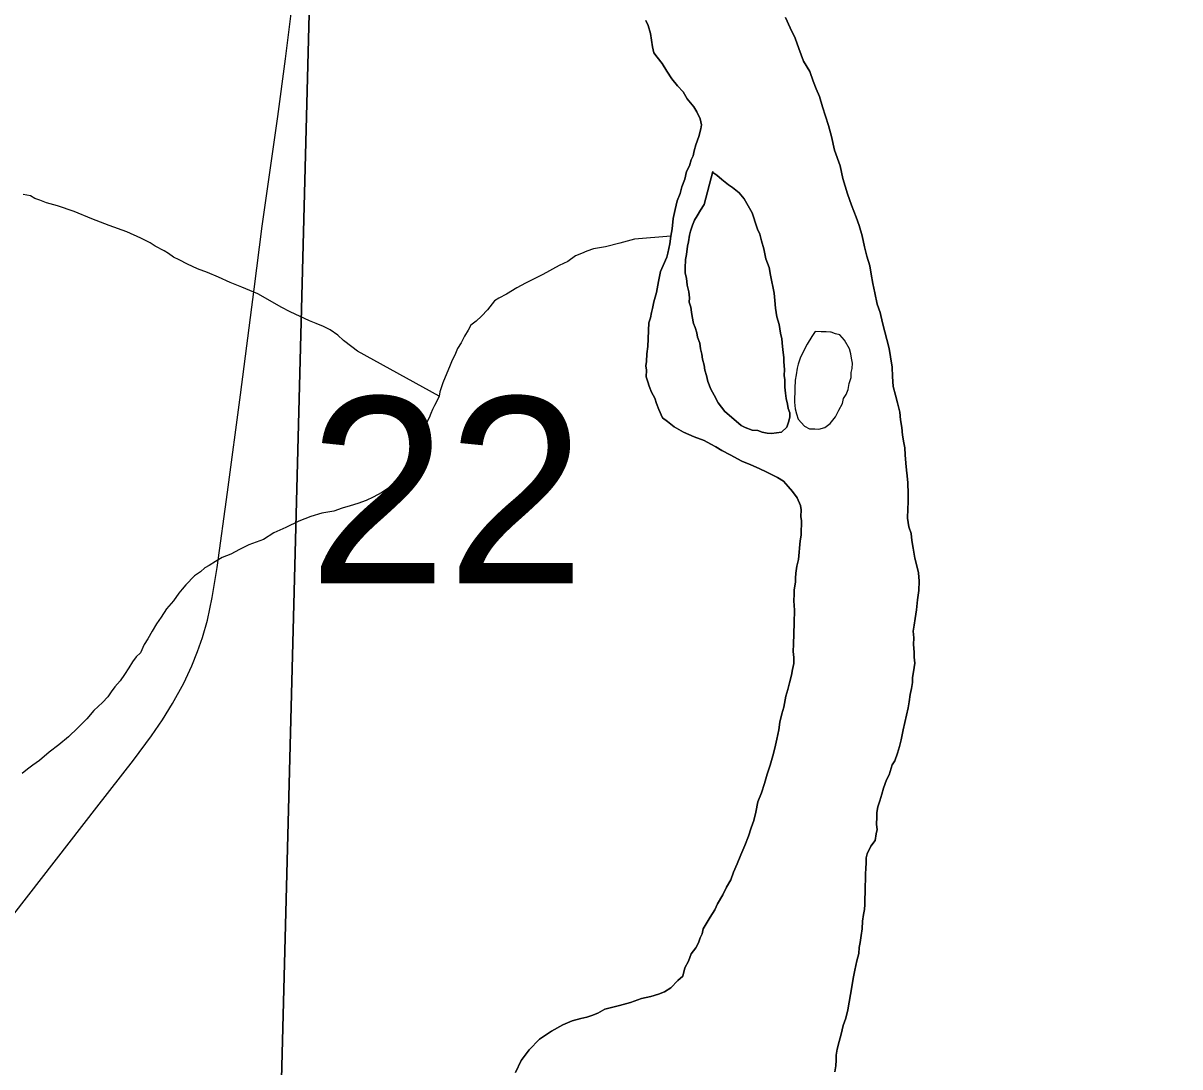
# Model space of a CAD drawing. Extents: x 2.4 to 73.1, y 4.5 to 25.6.
# Drawn here: x 34.9553 to 35.2154, y 21.0807 to 21.3153 of the extents above; entities that cross this region are included whole.
import ezdxf

# ---------------------------------------------------------------- set-up
doc = ezdxf.new("R2010")
doc.units = 0
for name, color, linetype in [('GM_X_Major_River', 7, 'Continuous'), ('GM_X_Minor_River', 7, 'Continuous'), ('GM_X_Section', 7, 'Continuous'), ('GM_X_Section_Text', 7, 'Continuous'), ('GM_X_State_Route', 7, 'Continuous')]:
    doc.layers.add(name, color=color, linetype=linetype)

msp = doc.modelspace()

# ---------------------------------------------------------------- linework, layer by layer
at = {"layer": 'GM_X_Major_River'}
for points in [[(35.0953, 21.31592), (35.09583, 21.31476), (35.09635, 21.31303), (35.09682, 21.30997), (35.09716, 21.30863), (35.09789, 21.30765), (35.09899, 21.30629), (35.10008, 21.30454), (35.10116, 21.30279), (35.10245, 21.30123), (35.10373, 21.29985), (35.10464, 21.2983), (35.1061, 21.29654), (35.10683, 21.29537), (35.10754, 21.29383), (35.10788, 21.29249), (35.10766, 21.29154), (35.10722, 21.28984), (35.10659, 21.28796), (35.10617, 21.28665), (35.10594, 21.28551), (35.10553, 21.28457), (35.10511, 21.28326), (35.1045, 21.28194), (35.10406, 21.28025), (35.10344, 21.27856), (35.10301, 21.27705), (35.10238, 21.27536), (35.10194, 21.27347), (35.10149, 21.27139), (35.10123, 21.26912), (35.10098, 21.26741), (35.10074, 21.26571), (35.10029, 21.26363), (35.10007, 21.26269), (35.09925, 21.26081), (35.09864, 21.2595), (35.09818, 21.25723), (35.09772, 21.25477), (35.09709, 21.2527), (35.09685, 21.25119), (35.09663, 21.25025), (35.0964, 21.24911), (35.09598, 21.24798), (35.09581, 21.24266), (35.09557, 21.24096), (35.09551, 21.23925), (35.09529, 21.23831), (35.09545, 21.23735), (35.09541, 21.23583), (35.09575, 21.23468), (35.0961, 21.23371), (35.09663, 21.23236), (35.09735, 21.23101), (35.09769, 21.22986), (35.09822, 21.22851), (35.09911, 21.22657), (35.10023, 21.22578), (35.10171, 21.22459), (35.10377, 21.22338), (35.10621, 21.22234), (35.10847, 21.22151), (35.10997, 21.2207), (35.11109, 21.22009), (35.1124, 21.21929), (35.11427, 21.21827), (35.11689, 21.21686), (35.11896, 21.21603), (35.12083, 21.2152), (35.12252, 21.21439), (35.12346, 21.21397)], [(35.12346, 21.21397), (35.12252, 21.21439), (35.12083, 21.2152), (35.11896, 21.21603), (35.11689, 21.21686), (35.11427, 21.21827), (35.1124, 21.21929), (35.11109, 21.22009), (35.10997, 21.2207), (35.10847, 21.22151), (35.10621, 21.22234), (35.10377, 21.22338), (35.10171, 21.22459), (35.10023, 21.22578), (35.09911, 21.22657), (35.09822, 21.22851), (35.09769, 21.22986), (35.09735, 21.23101), (35.09663, 21.23236), (35.0961, 21.23371), (35.09575, 21.23468), (35.09541, 21.23583), (35.09545, 21.23735), (35.09529, 21.23831), (35.09551, 21.23925), (35.09557, 21.24096), (35.09581, 21.24266), (35.09598, 21.24798), (35.0964, 21.24911), (35.09663, 21.25025), (35.09685, 21.25119), (35.09709, 21.2527), (35.09772, 21.25477), (35.09818, 21.25723), (35.09864, 21.2595), (35.09925, 21.26081), (35.10007, 21.26269), (35.10029, 21.26363), (35.10074, 21.26571), (35.10098, 21.26741), (35.10123, 21.26912), (35.10149, 21.27139), (35.10194, 21.27347), (35.10238, 21.27536), (35.10301, 21.27705), (35.10344, 21.27856), (35.10406, 21.28025), (35.1045, 21.28194), (35.10511, 21.28326), (35.10553, 21.28457), (35.10594, 21.28551), (35.10617, 21.28665), (35.10659, 21.28796), (35.10722, 21.28984), (35.10766, 21.29154), (35.10788, 21.29249), (35.10754, 21.29383), (35.10683, 21.29537), (35.1061, 21.29654), (35.10464, 21.2983), (35.10373, 21.29985), (35.10245, 21.30123), (35.10116, 21.30279), (35.10008, 21.30454), (35.09899, 21.30629), (35.09789, 21.30765), (35.09716, 21.30863), (35.09682, 21.30997), (35.09635, 21.31303), (35.09583, 21.31476), (35.0953, 21.31592)], [(35.14854, 21.24796), (35.14804, 21.25026), (35.14734, 21.25218), (35.14685, 21.25467), (35.14635, 21.25678), (35.14603, 21.25889), (35.14571, 21.2608), (35.14502, 21.26291), (35.14452, 21.26502), (35.14402, 21.26751), (35.14334, 21.26982), (35.14264, 21.27174), (35.14158, 21.27444), (35.14071, 21.27694), (35.13967, 21.2804), (35.13901, 21.28328), (35.13778, 21.28674), (35.13712, 21.28981), (35.13644, 21.2923), (35.13574, 21.29442), (35.13505, 21.29654), (35.13436, 21.29884), (35.13365, 21.30058), (35.13295, 21.30231), (35.13225, 21.30443), (35.1308, 21.30676), (35.12975, 21.30965), (35.12888, 21.31196), (35.12781, 21.31428), (35.12674, 21.31659)], [(35.12674, 21.31659), (35.12781, 21.31428), (35.12888, 21.31196), (35.12975, 21.30965), (35.1308, 21.30676), (35.13225, 21.30443), (35.13295, 21.30231), (35.13365, 21.30058), (35.13436, 21.29884), (35.13505, 21.29654), (35.13574, 21.29442), (35.13644, 21.2923), (35.13712, 21.28981), (35.13778, 21.28674), (35.13901, 21.28328), (35.13967, 21.2804), (35.14071, 21.27694), (35.14158, 21.27444), (35.14264, 21.27174), (35.14334, 21.26982), (35.14402, 21.26751), (35.14452, 21.26502), (35.14502, 21.26291), (35.14571, 21.2608), (35.14603, 21.25889), (35.14635, 21.25678), (35.14685, 21.25467), (35.14734, 21.25218), (35.14804, 21.25026), (35.14854, 21.24796)], [(35.1104, 21.28194), (35.10845, 21.27459), (35.10765, 21.27328), (35.10684, 21.27198), (35.10624, 21.27104), (35.10583, 21.26992), (35.1054, 21.2686), (35.10518, 21.26765), (35.10494, 21.26614), (35.10472, 21.2652), (35.10447, 21.2633), (35.10425, 21.26217), (35.10418, 21.26027), (35.10415, 21.25913), (35.10449, 21.25798), (35.10463, 21.25645), (35.10497, 21.25492), (35.10511, 21.25358), (35.10508, 21.25263), (35.10543, 21.25148), (35.10558, 21.25033), (35.10574, 21.24937), (35.10607, 21.24784), (35.10642, 21.24688), (35.10677, 21.24573), (35.10693, 21.24477), (35.10745, 21.24342), (35.1076, 21.24208), (35.10795, 21.24093), (35.1081, 21.23978), (35.10844, 21.23844), (35.10859, 21.23729), (35.10894, 21.23614), (35.10927, 21.2348), (35.10998, 21.23306), (35.1107, 21.23171), (35.11159, 21.22997), (35.11306, 21.22802), (35.11565, 21.22584), (35.11676, 21.22485), (35.1177, 21.22444), (35.11921, 21.22382), (35.12054, 21.22377), (35.12148, 21.22336), (35.12261, 21.22313), (35.12356, 21.2231)], [(35.1104, 21.28194), (35.11039, 21.28175), (35.11133, 21.28115), (35.11244, 21.28016), (35.11392, 21.27897), (35.11485, 21.27837), (35.11634, 21.27718), (35.11744, 21.27581), (35.11834, 21.27426), (35.11924, 21.27271), (35.11959, 21.27155), (35.11994, 21.27059), (35.12046, 21.26905), (35.121, 21.26789), (35.12133, 21.26636), (35.12184, 21.26463), (35.12234, 21.26233), (35.12304, 21.26041), (35.12337, 21.25868), (35.12419, 21.25466), (35.12433, 21.25295), (35.12446, 21.25123), (35.12478, 21.24932), (35.1253, 21.24759), (35.12562, 21.24567), (35.12595, 21.24433), (35.12609, 21.24261), (35.12624, 21.24128), (35.12639, 21.24013), (35.12636, 21.23918), (35.1265, 21.23746), (35.12646, 21.23613), (35.12662, 21.23518), (35.12656, 21.23347), (35.12671, 21.23213), (35.12686, 21.23098), (35.1272, 21.22964), (35.12736, 21.22868), (35.12771, 21.22772), (35.12768, 21.22677), (35.12745, 21.22564), (35.12703, 21.22451), (35.12586, 21.22341), (35.12471, 21.22326), (35.12356, 21.2231), (35.12261, 21.22313), (35.12148, 21.22336), (35.12054, 21.22377), (35.11921, 21.22382), (35.1177, 21.22444), (35.11676, 21.22485), (35.11565, 21.22584), (35.11306, 21.22802), (35.11159, 21.22997), (35.1107, 21.23171), (35.10998, 21.23306), (35.10927, 21.2348), (35.10894, 21.23614), (35.10859, 21.23729), (35.10844, 21.23844), (35.1081, 21.23978), (35.10795, 21.24093), (35.1076, 21.24208), (35.10745, 21.24342), (35.10693, 21.24477), (35.10677, 21.24573), (35.10642, 21.24688), (35.10607, 21.24784), (35.10574, 21.24937), (35.10558, 21.25033), (35.10543, 21.25148), (35.10508, 21.25263), (35.10511, 21.25358), (35.10497, 21.25492), (35.10463, 21.25645), (35.10449, 21.25798), (35.10415, 21.25913), (35.10418, 21.26027), (35.10425, 21.26217), (35.10447, 21.2633), (35.10472, 21.2652), (35.10494, 21.26614), (35.10518, 21.26765), (35.1054, 21.2686), (35.10583, 21.26992), (35.10624, 21.27104), (35.10684, 21.27198), (35.10765, 21.27328), (35.10845, 21.27459), (35.1104, 21.28194)], [(35.12356, 21.2231), (35.12471, 21.22326), (35.12586, 21.22341), (35.12703, 21.22451), (35.12745, 21.22564), (35.12768, 21.22677), (35.12771, 21.22772), (35.12736, 21.22868), (35.1272, 21.22964), (35.12686, 21.23098), (35.12671, 21.23213), (35.12656, 21.23347), (35.12662, 21.23518), (35.12646, 21.23613), (35.1265, 21.23746), (35.12636, 21.23918), (35.12639, 21.24013), (35.12624, 21.24128), (35.12609, 21.24261), (35.12595, 21.24433), (35.12562, 21.24567), (35.1253, 21.24759), (35.12478, 21.24932), (35.12446, 21.25123), (35.12433, 21.25295), (35.12419, 21.25466), (35.12337, 21.25868), (35.12304, 21.26041), (35.12234, 21.26233), (35.12184, 21.26463), (35.12133, 21.26636), (35.121, 21.26789), (35.12046, 21.26905), (35.11994, 21.27059), (35.11959, 21.27155), (35.11924, 21.27271), (35.11834, 21.27426), (35.11744, 21.27581), (35.11634, 21.27718), (35.11485, 21.27837), (35.11392, 21.27897), (35.11244, 21.28016), (35.11133, 21.28115), (35.11039, 21.28175), (35.1104, 21.28194)], [(35.13783, 21.07958), (35.13806, 21.0809), (35.13811, 21.08223), (35.13814, 21.08337), (35.13837, 21.08469), (35.13881, 21.08639), (35.13925, 21.08809), (35.13969, 21.08998), (35.14031, 21.09167), (35.14075, 21.09356), (35.14168, 21.09866), (35.14193, 21.10056), (35.14237, 21.10244), (35.14282, 21.10452), (35.14325, 21.10622), (35.1433, 21.10755), (35.14352, 21.10868), (35.14376, 21.1102), (35.144, 21.11171), (35.14405, 21.11342), (35.14429, 21.11494), (35.14452, 21.11607), (35.14456, 21.11721), (35.14459, 21.11835), (35.14465, 21.12006), (35.14469, 21.12139), (35.14473, 21.12272), (35.14477, 21.12405), (35.14482, 21.12538), (35.14485, 21.12652), (35.14489, 21.12766), (35.14511, 21.12861), (35.14592, 21.13029), (35.14692, 21.13159), (35.14716, 21.1331), (35.14738, 21.13405), (35.14722, 21.13519), (35.14728, 21.1369), (35.14731, 21.13786), (35.14754, 21.13918), (35.14796, 21.1405), (35.14839, 21.142), (35.14882, 21.14332), (35.14945, 21.1452), (35.15005, 21.14632), (35.1507, 21.14859), (35.1513, 21.14952), (35.15192, 21.15121), (35.15235, 21.15272), (35.15278, 21.15422), (35.15324, 21.15649), (35.15435, 21.1614), (35.15458, 21.16273), (35.15482, 21.16443), (35.15506, 21.16575), (35.15529, 21.16708), (35.15532, 21.16822), (35.15556, 21.16954), (35.15581, 21.17144), (35.15566, 21.17277), (35.1557, 21.17391), (35.15556, 21.17563), (35.15561, 21.17715), (35.15547, 21.17868), (35.1557, 21.18), (35.15594, 21.18151), (35.15619, 21.18341), (35.15645, 21.18568), (35.15671, 21.18777), (35.15678, 21.18986), (35.15665, 21.19176), (35.15632, 21.1933), (35.1558, 21.19503), (35.15549, 21.19732), (35.15517, 21.19904), (35.15502, 21.20057), (35.1545, 21.20211), (35.15418, 21.20402), (35.15425, 21.20611), (35.1543, 21.20763), (35.15436, 21.20953), (35.15425, 21.21201), (35.15411, 21.21353), (35.15396, 21.21487), (35.15382, 21.2164), (35.15369, 21.2183), (35.15355, 21.21983), (35.15339, 21.22098), (35.15307, 21.2227), (35.15293, 21.22442), (35.1526, 21.22614), (35.15247, 21.22786), (35.15197, 21.22997), (35.15145, 21.23169), (35.15094, 21.23361), (35.15082, 21.2359), (35.1507, 21.238), (35.15039, 21.24029), (35.15007, 21.2422), (35.14854, 21.24796)], [(35.14854, 21.24796), (35.15007, 21.2422), (35.15039, 21.24029), (35.1507, 21.238), (35.15082, 21.2359), (35.15094, 21.23361), (35.15145, 21.23169), (35.15197, 21.22997), (35.15247, 21.22786), (35.1526, 21.22614), (35.15293, 21.22442), (35.15307, 21.2227), (35.15339, 21.22098), (35.15355, 21.21983), (35.15369, 21.2183), (35.15382, 21.2164), (35.15396, 21.21487), (35.15411, 21.21353), (35.15425, 21.21201), (35.15436, 21.20953), (35.1543, 21.20763), (35.15425, 21.20611), (35.15418, 21.20402), (35.1545, 21.20211), (35.15502, 21.20057), (35.15517, 21.19904), (35.15549, 21.19732), (35.1558, 21.19503), (35.15632, 21.1933), (35.15665, 21.19176), (35.15678, 21.18986), (35.15671, 21.18777), (35.15645, 21.18568), (35.15619, 21.18341), (35.15594, 21.18151), (35.1557, 21.18), (35.15547, 21.17868), (35.15561, 21.17715), (35.15556, 21.17563), (35.1557, 21.17391), (35.15566, 21.17277), (35.15581, 21.17144), (35.15556, 21.16954), (35.15532, 21.16822), (35.15529, 21.16708), (35.15506, 21.16575), (35.15482, 21.16443), (35.15458, 21.16273), (35.15435, 21.1614), (35.15324, 21.15649), (35.15278, 21.15422), (35.15235, 21.15272), (35.15192, 21.15121), (35.1513, 21.14952), (35.1507, 21.14859), (35.15005, 21.14632), (35.14945, 21.1452), (35.14882, 21.14332), (35.14839, 21.142), (35.14796, 21.1405), (35.14754, 21.13918), (35.14731, 21.13786), (35.14728, 21.1369), (35.14722, 21.13519), (35.14738, 21.13405), (35.14716, 21.1331), (35.14692, 21.13159), (35.14592, 21.13029), (35.14511, 21.12861), (35.14489, 21.12766), (35.14485, 21.12652), (35.14482, 21.12538), (35.14477, 21.12405), (35.14473, 21.12272), (35.14469, 21.12139), (35.14465, 21.12006), (35.14459, 21.11835), (35.14456, 21.11721), (35.14452, 21.11607), (35.14429, 21.11494), (35.14405, 21.11342), (35.144, 21.11171), (35.14376, 21.1102), (35.14352, 21.10868), (35.1433, 21.10755), (35.14325, 21.10622), (35.14282, 21.10452), (35.14237, 21.10244), (35.14193, 21.10056), (35.14168, 21.09866), (35.14075, 21.09356), (35.14031, 21.09167), (35.13969, 21.08998), (35.13925, 21.08809), (35.13881, 21.08639), (35.13837, 21.08469), (35.13814, 21.08337), (35.13811, 21.08223), (35.13806, 21.0809), (35.13783, 21.07958)], [(35.13686, 21.24587), (35.13591, 21.2459), (35.13476, 21.24594), (35.13343, 21.24599), (35.13264, 21.24487), (35.13163, 21.24319), (35.13062, 21.24132), (35.13001, 21.24001), (35.12958, 21.23869), (35.12936, 21.23775), (35.12912, 21.23624), (35.1289, 21.2351), (35.12884, 21.2332), (35.12881, 21.23225), (35.12877, 21.23111), (35.12874, 21.23016), (35.12888, 21.22863), (35.12923, 21.22748), (35.12957, 21.22633), (35.13104, 21.22476), (35.13217, 21.22415), (35.13331, 21.22411)], [(35.13686, 21.24587), (35.13591, 21.2459), (35.13476, 21.24594), (35.13343, 21.24599), (35.13264, 21.24487), (35.13163, 21.24319), (35.13062, 21.24132), (35.13001, 21.24001), (35.12958, 21.23869), (35.12936, 21.23775), (35.12912, 21.23624), (35.1289, 21.2351), (35.12884, 21.2332), (35.12881, 21.23225), (35.12877, 21.23111), (35.12874, 21.23016), (35.12888, 21.22863), (35.12923, 21.22748), (35.12957, 21.22633), (35.13104, 21.22476), (35.13217, 21.22415), (35.13331, 21.22411), (35.13426, 21.22408), (35.1356, 21.22442), (35.13677, 21.22533), (35.13796, 21.22681), (35.13877, 21.22831), (35.13958, 21.2298), (35.13981, 21.23094), (35.14041, 21.23187), (35.14083, 21.233), (35.14106, 21.23432), (35.14148, 21.23564), (35.14152, 21.23678), (35.14174, 21.23772), (35.14178, 21.23886), (35.14162, 21.24001), (35.14146, 21.24097), (35.14112, 21.24212), (35.14004, 21.24406), (35.13893, 21.24523), (35.13799, 21.24546), (35.13705, 21.24587), (35.13686, 21.24587)], [(35.13331, 21.22411), (35.13426, 21.22408), (35.1356, 21.22442), (35.13677, 21.22533), (35.13796, 21.22681), (35.13877, 21.22831), (35.13958, 21.2298), (35.13981, 21.23094), (35.14041, 21.23187), (35.14083, 21.233), (35.14106, 21.23432), (35.14148, 21.23564), (35.14152, 21.23678), (35.14174, 21.23772), (35.14178, 21.23886), (35.14162, 21.24001), (35.14146, 21.24097), (35.14112, 21.24212), (35.14004, 21.24406), (35.13893, 21.24523), (35.13799, 21.24546), (35.13705, 21.24587), (35.13686, 21.24587)], [(35.12346, 21.21397), (35.12496, 21.21316), (35.12627, 21.21236), (35.12737, 21.21118), (35.12829, 21.21001), (35.12938, 21.20864), (35.13009, 21.20691), (35.13025, 21.20595), (35.1302, 21.20443), (35.13036, 21.20348), (35.13033, 21.20252), (35.1303, 21.20138), (35.13026, 21.20024), (35.13003, 21.19892), (35.1297, 21.19475), (35.12927, 21.19324), (35.12903, 21.19172), (35.129, 21.19058), (35.12897, 21.18963), (35.12872, 21.18793), (35.12869, 21.18698), (35.12864, 21.18546), (35.12877, 21.18336), (35.12868, 21.18051), (35.1286, 21.17804), (35.12853, 21.17576), (35.12847, 21.17405), (35.12862, 21.17271), (35.12858, 21.17138), (35.12834, 21.17006), (35.12811, 21.16874), (35.12767, 21.16704), (35.12725, 21.16553), (35.12682, 21.16402), (35.12636, 21.16157), (35.12593, 21.16006), (35.12549, 21.15817), (35.12524, 21.15647), (35.1248, 21.15439), (35.12435, 21.15231), (35.12391, 21.15061), (35.12328, 21.14854), (35.12264, 21.14647), (35.122, 21.1444), (35.12136, 21.14233), (35.12054, 21.14026), (35.12008, 21.13799), (35.11964, 21.13611), (35.11902, 21.13441), (35.11839, 21.13253), (35.11756, 21.13047), (35.11673, 21.1284), (35.1159, 21.12634), (35.11508, 21.12446), (35.11446, 21.12277), (35.11345, 21.12109), (35.11263, 21.11941), (35.11143, 21.11735), (35.11081, 21.11604), (35.10981, 21.11436), (35.1082, 21.11175), (35.10797, 21.11062), (35.10756, 21.10968), (35.10715, 21.10855), (35.10654, 21.10743), (35.10555, 21.10613), (35.10492, 21.10444), (35.10411, 21.10295), (35.10367, 21.10106), (35.1025, 21.10015), (35.10092, 21.09849), (35.09956, 21.09758), (35.09821, 21.09705), (35.09648, 21.09654), (35.09437, 21.09604), (35.09187, 21.09517), (35.08937, 21.09449), (35.0861, 21.09365), (35.08455, 21.09275), (35.0832, 21.09222), (35.08205, 21.09188), (35.08071, 21.09154), (35.07879, 21.09104), (35.07666, 21.09016), (35.07414, 21.08872), (35.07142, 21.0869), (35.06905, 21.08451), (35.06726, 21.0821), (35.06604, 21.07947)], [(35.06604, 21.07947), (35.06726, 21.0821), (35.06905, 21.08451), (35.07142, 21.0869), (35.07414, 21.08872), (35.07666, 21.09016), (35.07879, 21.09104), (35.08071, 21.09154), (35.08205, 21.09188), (35.0832, 21.09222), (35.08455, 21.09275), (35.0861, 21.09365), (35.08937, 21.09449), (35.09187, 21.09517), (35.09437, 21.09604), (35.09648, 21.09654), (35.09821, 21.09705), (35.09956, 21.09758), (35.10092, 21.09849), (35.1025, 21.10015), (35.10367, 21.10106), (35.10411, 21.10295), (35.10492, 21.10444), (35.10555, 21.10613), (35.10654, 21.10743), (35.10715, 21.10855), (35.10756, 21.10968), (35.10797, 21.11062), (35.1082, 21.11175), (35.10981, 21.11436), (35.11081, 21.11604), (35.11143, 21.11735), (35.11263, 21.11941), (35.11345, 21.12109), (35.11446, 21.12277), (35.11508, 21.12446), (35.1159, 21.12634), (35.11673, 21.1284), (35.11756, 21.13047), (35.11839, 21.13253), (35.11902, 21.13441), (35.11964, 21.13611), (35.12008, 21.13799), (35.12054, 21.14026), (35.12136, 21.14233), (35.122, 21.1444), (35.12264, 21.14647), (35.12328, 21.14854), (35.12391, 21.15061), (35.12435, 21.15231), (35.1248, 21.15439), (35.12524, 21.15647), (35.12549, 21.15817), (35.12593, 21.16006), (35.12636, 21.16157), (35.12682, 21.16402), (35.12725, 21.16553), (35.12767, 21.16704), (35.12811, 21.16874), (35.12834, 21.17006), (35.12858, 21.17138), (35.12862, 21.17271), (35.12847, 21.17405), (35.12853, 21.17576), (35.1286, 21.17804), (35.12868, 21.18051), (35.12877, 21.18336), (35.12864, 21.18546), (35.12869, 21.18698), (35.12872, 21.18793), (35.12897, 21.18963), (35.129, 21.19058), (35.12903, 21.19172), (35.12927, 21.19324), (35.1297, 21.19475), (35.13003, 21.19892), (35.13026, 21.20024), (35.1303, 21.20138), (35.13033, 21.20252), (35.13036, 21.20348), (35.1302, 21.20443), (35.13025, 21.20595), (35.13009, 21.20691), (35.12938, 21.20864), (35.12829, 21.21001), (35.12737, 21.21118), (35.12627, 21.21236), (35.12496, 21.21316), (35.12346, 21.21397)]]:
    msp.add_lwpolyline(points, dxfattribs=at)
at = {"layer": 'GM_X_Minor_River'}
for points in [[(35.0488, 21.23147), (35.03046, 21.24159), (35.02916, 21.24258), (35.0273, 21.24397), (35.02601, 21.24516), (35.02433, 21.24635), (35.02283, 21.24717), (35.02114, 21.24779), (35.01964, 21.24841), (35.01532, 21.25046), (35.01326, 21.25148), (35.01083, 21.25289), (35.00803, 21.2545), (35.00445, 21.25595), (35.00182, 21.25699), (34.99919, 21.25822), (34.99675, 21.25925), (34.99449, 21.26009), (34.99224, 21.26111), (34.99037, 21.26212), (34.98906, 21.26274), (34.98794, 21.26354), (34.98701, 21.26414), (34.98494, 21.26516), (34.98383, 21.26595), (34.98176, 21.26697), (34.97857, 21.26841), (34.97462, 21.26987), (34.97067, 21.27134), (34.96672, 21.27299), (34.96296, 21.27425), (34.9605, 21.27491), (34.959, 21.27553), (34.95787, 21.27594), (34.95694, 21.27654), (34.95523, 21.27679)], [(35.10098, 21.26741), (35.09277, 21.26673), (35.08951, 21.26589), (35.08625, 21.26505), (35.08357, 21.26456), (35.08203, 21.26404), (35.08087, 21.26351), (35.07952, 21.26299), (35.07776, 21.26171), (35.07583, 21.26082), (35.07215, 21.25885), (35.07002, 21.25778), (35.06828, 21.25689), (35.06634, 21.25581), (35.06401, 21.25437), (35.06226, 21.25347), (35.0613, 21.25293), (35.05971, 21.25089), (35.05833, 21.24942), (35.05715, 21.24831), (35.05598, 21.2474), (35.05537, 21.24628), (35.05457, 21.24498), (35.05376, 21.24348), (35.05295, 21.24218), (35.05233, 21.24067), (35.05173, 21.23955), (35.05131, 21.23843), (35.04966, 21.23449), (35.04925, 21.23336), (35.04902, 21.23241), (35.0488, 21.23147), (35.04839, 21.23053), (35.04778, 21.22941), (35.04737, 21.22847), (35.04696, 21.22754), (35.04655, 21.2266), (35.04595, 21.22548), (35.04534, 21.22435), (35.04491, 21.22285), (35.04428, 21.22097), (35.04346, 21.21909), (35.04284, 21.21778), (35.04243, 21.21665), (35.0422, 21.21552), (35.04121, 21.21422), (35.03983, 21.21293), (35.03904, 21.21201), (35.03767, 21.21091), (35.03592, 21.20983), (35.03399, 21.20875), (35.03244, 21.20804), (35.03051, 21.20734), (35.02878, 21.20683), (35.02705, 21.20632), (35.02513, 21.20562), (35.02244, 21.20514), (35.01995, 21.20446), (35.01725, 21.20341), (35.01435, 21.20198), (35.01164, 21.20074), (35.00931, 21.19929), (35.00603, 21.19807), (35.00391, 21.197), (35.00197, 21.19592), (35.00004, 21.19522), (34.99849, 21.19432), (34.99713, 21.19342), (34.99616, 21.19288), (34.99517, 21.19196), (34.99381, 21.19105), (34.99184, 21.18903), (34.99105, 21.1881), (34.99026, 21.18718), (34.98907, 21.1855), (34.98748, 21.18365), (34.98628, 21.18179), (34.98528, 21.1803), (34.98428, 21.17862), (34.98327, 21.17694), (34.98247, 21.17564), (34.98165, 21.17376), (34.98066, 21.17284), (34.97987, 21.17173), (34.97906, 21.17042), (34.97806, 21.16894), (34.97706, 21.16745), (34.97588, 21.16615), (34.97508, 21.16504), (34.97428, 21.16392), (34.9731, 21.16263), (34.97212, 21.16171), (34.97114, 21.16079), (34.96956, 21.15894), (34.96759, 21.15692), (34.96543, 21.1549), (34.96327, 21.15306), (34.96113, 21.15142), (34.95897, 21.14959)], [(34.95897, 21.14959), (34.95742, 21.1485), (34.95624, 21.14759), (34.95507, 21.14668)]]:
    msp.add_lwpolyline(points, dxfattribs=at)
at = {"layer": 'GM_X_Section'}
for points in [[(34.52736, 21.59044), (35.02644, 21.58009), (35.01295, 21.06066), (34.5135, 21.07124)], [(35.02644, 21.58009), (35.52419, 21.56939), (35.51178, 21.04783), (35.01295, 21.06066)]]:
    msp.add_lwpolyline(points, close=True, dxfattribs=at)
at = {"layer": 'GM_X_State_Route'}
msp.add_lwpolyline([(34.95315, 21.11505), (34.97183, 21.13912), (34.98007, 21.14963), (34.98413, 21.15512), (34.98658, 21.15869), (34.98886, 21.16237), (34.99138, 21.16698), (34.99323, 21.17089), (34.9945, 21.17404), (34.99561, 21.17724), (34.9967, 21.1811), (34.9978, 21.18624), (34.99893, 21.19296), (35.00122, 21.20991), (35.00415, 21.23178), (35.00721, 21.25552), (35.00901, 21.26971), (35.01251, 21.29433), (35.01426, 21.30727), (35.01607, 21.32175)], dxfattribs=at)

# ---------------------------------------------------------------- texts
at = {"layer": 'GM_X_Section_Text'}
msp.add_text('22', height=0.041856, rotation=0, dxfattribs=at).set_placement((35.01944, 21.18941))

doc.saveas('drawing.dxf')
